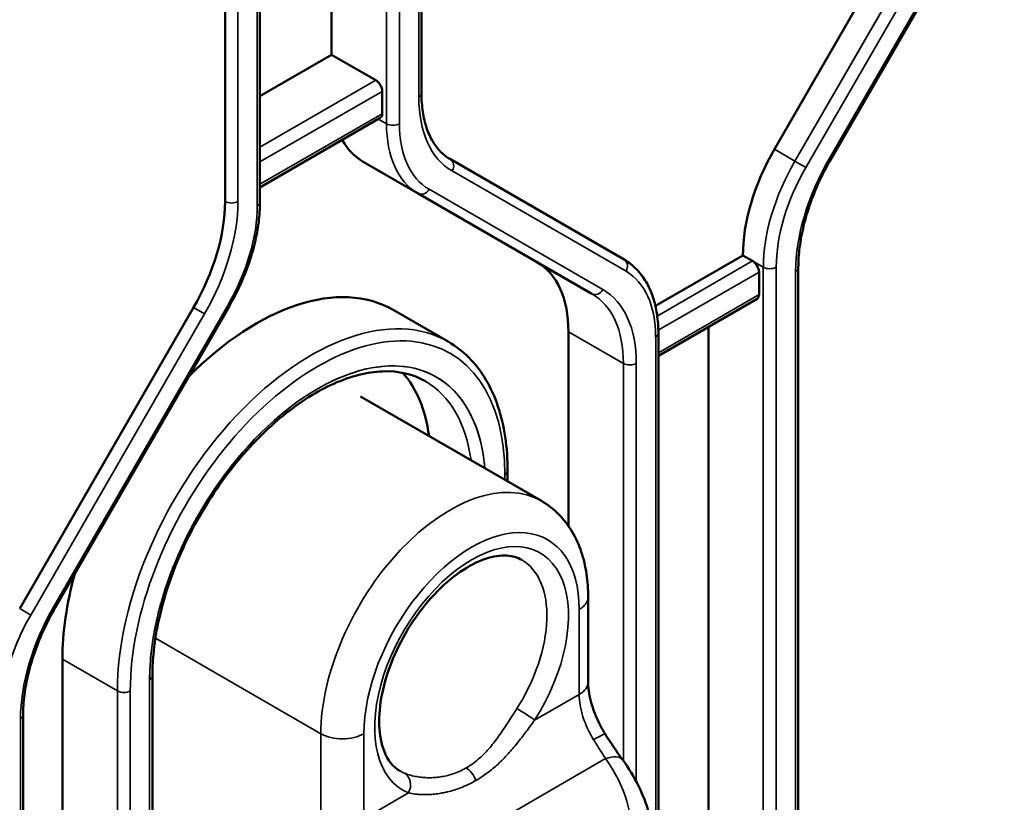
# Model space of a CAD drawing. Header units: millimetres. Extents: x 0 to 14369, y -869 to 2970.
# Tile 645 of 656: x 3793 to 3826, y 1645 to 1671. Entities that reach past the tile are written whole.
import ezdxf

# ---------------------------------------------------------------- set-up
doc = ezdxf.new("R2010")
doc.units = ezdxf.units.MM
doc.header["$LTSCALE"] = 10
doc.layers.add('Sichtbar (ISO)', color=7, linetype='Continuous', lineweight=50)
doc.layers.add('Sichtbar schmal (ISO)', color=7, linetype='Continuous', lineweight=35)

msp = doc.modelspace()

# ---------------------------------------------------------------- linework, layer by layer
at = {"layer": 'Sichtbar (ISO)'}
for p, q in [((3806.546, 1668.656), (3806.546, 1693.344)), ((3806.546, 1668.656), (3806.546, 1693.344)), ((3803.595, 1669.925), (3803.595, 1691.403)), ((3803.595, 1691.403), (3803.595, 1669.925)), ((3801.243, 1690.79), (3801.243, 1665.087)), ((3801.243, 1690.79), (3801.243, 1665.087)), ((3800.095, 1689.793), (3800.095, 1665.104)), ((3818.136, 1666.82), (3823.843, 1676.705)), ((3823.843, 1676.705), (3818.136, 1666.82)), ((3819.978, 1666.473), (3825.685, 1676.358)), ((3819.978, 1666.473), (3825.685, 1676.358)), ((3801.243, 1668.567), (3803.595, 1669.925)), ((3803.595, 1669.925), (3801.243, 1668.567)), ((3803.595, 1669.925), (3805.044, 1669.088)), ((3805.044, 1669.088), (3803.595, 1669.925)), ((3805.256, 1667.986), (3805.256, 1668.72)), ((3805.256, 1668.72), (3805.256, 1667.986)), ((3801.243, 1665.567), (3805.194, 1667.848)), ((3801.243, 1665.567), (3805.194, 1667.848)), ((3813.201, 1663.195), (3807.494, 1666.49)), ((3807.494, 1666.49), (3813.201, 1663.195)), ((3804.63, 1666.411), (3806.433, 1665.37)), ((3806.433, 1665.37), (3804.63, 1666.411)), ((3806.433, 1665.37), (3812.141, 1662.075)), ((3812.141, 1662.075), (3806.433, 1665.37)), ((3814.229, 1661.677), (3817.101, 1663.335)), ((3817.101, 1663.335), (3814.229, 1661.677)), ((3817.101, 1663.335), (3817.419, 1663.151)), ((3817.419, 1663.151), (3817.101, 1663.335)), ((3818.921, 1638.242), (3818.921, 1662.93)), ((3818.921, 1638.242), (3818.921, 1662.93)), ((3817.631, 1662.049), (3817.631, 1662.784)), ((3817.631, 1662.784), (3817.631, 1662.049)), ((3799.059, 1661.62), (3793.352, 1651.735)), ((3800.23, 1661.662), (3794.522, 1651.777)), ((3800.23, 1661.662), (3794.522, 1651.777)), ((3814.325, 1660.039), (3817.569, 1661.912)), ((3814.325, 1660.039), (3817.569, 1661.912)), ((3805.62, 1661.544), (3807.423, 1660.503)), ((3805.62, 1661.544), (3807.423, 1660.503)), ((3815.969, 1660.988), (3815.969, 1639.51)), ((3815.969, 1639.51), (3815.969, 1660.988)), ((3811.373, 1660.827), (3811.373, 1654.446)), ((3811.373, 1654.446), (3811.373, 1660.827)), ((3814.325, 1637.6), (3814.325, 1660.783)), ((3814.325, 1637.6), (3814.325, 1660.783)), ((3804.544, 1658.701), (3810.484, 1655.272)), ((3809.375, 1655.912), (3809.375, 1656.26)), ((3809.375, 1655.912), (3809.375, 1656.26)), ((3812.019, 1649.328), (3812.019, 1652.117)), ((3794.756, 1621.18), (3794.756, 1650.075)), ((3794.756, 1650.075), (3794.756, 1621.18)), ((3797.708, 1649.524), (3797.708, 1614.905)), ((3797.708, 1649.524), (3797.708, 1614.905)), ((3793.465, 1648.233), (3793.465, 1623.545)), ((3793.465, 1648.233), (3793.465, 1623.545)), ((3809.375, 1646.952), (3809.375, 1646.952)), ((3809.375, 1646.952), (3809.375, 1646.952)), ((3807.411, 1646.259), (3807.411, 1646.259)), ((3807.411, 1646.259), (3807.411, 1646.259)), ((3807.975, 1645.91), (3807.975, 1645.91)), ((3807.975, 1645.91), (3807.975, 1645.91))]:
    msp.add_line(p, q, dxfattribs=at)
for centre, major_axis, start_param, end_param in [((3805.044, 1668.843), (0.15, -0.26), 0.785398, 2.356194), ((3805.044, 1668.843), (-0.15, 0.26), 3.926991, 5.497787), ((3805.044, 1668.108), (0.15, -0.26), 0, 0.785398), ((3805.044, 1668.108), (0.15, -0.26), 0, 0.785398), ((3807.13, 1670.741), (-2.5, -4.33), 5.947662, 6.283185), ((3807.13, 1670.741), (-2.5, -4.33), 5.947662, 6.283185), ((3820.636, 1665.376), (2.5, 4.33), 1.570796, 2.356194), ((3820.636, 1665.376), (-2.5, -4.33), 4.712389, 5.497787), ((3796.559, 1663.063), (-2.5, -4.33), 1.570796, 2.356194), ((3807.837, 1658.786), (2.5, 4.33), 5.497787, 6.283185), ((3807.837, 1658.786), (2.5, 4.33), 5.497787, 6.283185), ((3817.419, 1662.906), (0.15, -0.26), 0.785398, 2.356195), ((3817.419, 1662.906), (-0.15, 0.26), 3.926991, 5.497787), ((3801.12, 1653.75), (4.5, 7.794), 0, 1.142593), ((3801.12, 1653.75), (4.5, 7.794), 0, 1.142593), ((3817.419, 1662.172), (0.15, -0.26), 0, 0.785398), ((3817.419, 1662.172), (0.15, -0.26), 0, 0.785398), ((3801.544, 1653.505), (3.75, 6.495), 5.639684, 6.094464), ((3801.12, 1653.75), (4.5, 7.794), 1.999, 2.356194), ((3801.12, 1653.75), (-4.5, -7.794), 5.140593, 5.497787)]:
    msp.add_ellipse(centre, major_axis=major_axis, ratio=0.57735, start_param=start_param, end_param=end_param, dxfattribs=at)
for points, knots in [([(3806.546, 1668.656), (3806.546, 1668.443), (3806.561, 1668.24), (3806.618, 1667.86), (3806.66, 1667.683), (3806.769, 1667.358), (3806.836, 1667.211), (3806.991, 1666.95), (3807.078, 1666.835), (3807.273, 1666.638), (3807.379, 1666.556), (3807.494, 1666.49)], [3.1415927, 3.1415927, 3.1415927, 3.1415927, 3.2986723, 3.2986723, 3.4557519, 3.4557519, 3.6128316, 3.6128316, 3.7699112, 3.7699112, 3.9269908, 3.9269908, 3.9269908, 3.9269908]), ([(3806.546, 1668.656), (3806.546, 1668.443), (3806.561, 1668.24), (3806.618, 1667.86), (3806.66, 1667.683), (3806.769, 1667.358), (3806.836, 1667.211), (3806.991, 1666.95), (3807.078, 1666.835), (3807.273, 1666.638), (3807.379, 1666.556), (3807.494, 1666.49)], [3.1415927, 3.1415927, 3.1415927, 3.1415927, 3.2986723, 3.2986723, 3.4557519, 3.4557519, 3.6128316, 3.6128316, 3.7699112, 3.7699112, 3.9269908, 3.9269908, 3.9269908, 3.9269908]), ([(3819.978, 1666.473), (3819.844, 1666.241), (3819.72, 1666.002), (3819.497, 1665.519), (3819.398, 1665.275), (3819.226, 1664.787), (3819.154, 1664.543), (3819.038, 1664.062), (3818.994, 1663.825), (3818.935, 1663.366), (3818.921, 1663.143), (3818.921, 1662.93)], [2.3561945, 2.3561945, 2.3561945, 2.3561945, 2.5132741, 2.5132741, 2.6703538, 2.6703538, 2.8274334, 2.8274334, 2.984513, 2.984513, 3.1415927, 3.1415927, 3.1415927, 3.1415927]), ([(3819.978, 1666.473), (3819.844, 1666.241), (3819.72, 1666.002), (3819.497, 1665.519), (3819.398, 1665.275), (3819.226, 1664.787), (3819.154, 1664.543), (3819.038, 1664.062), (3818.994, 1663.825), (3818.935, 1663.366), (3818.921, 1663.143), (3818.921, 1662.93)], [2.3561945, 2.3561945, 2.3561945, 2.3561945, 2.5132741, 2.5132741, 2.6703538, 2.6703538, 2.8274334, 2.8274334, 2.984513, 2.984513, 3.1415927, 3.1415927, 3.1415927, 3.1415927]), ([(3801.243, 1665.087), (3801.243, 1664.873), (3801.229, 1664.651), (3801.171, 1664.199), (3801.128, 1663.969), (3801.016, 1663.504), (3800.946, 1663.27), (3800.782, 1662.802), (3800.687, 1662.569), (3800.475, 1662.109), (3800.357, 1661.883), (3800.23, 1661.662)], [0, 0, 0, 0, 0.1570796, 0.1570796, 0.3141593, 0.3141593, 0.4712389, 0.4712389, 0.6283185, 0.6283185, 0.7853982, 0.7853982, 0.7853982, 0.7853982]), ([(3801.243, 1665.087), (3801.243, 1664.873), (3801.229, 1664.651), (3801.171, 1664.199), (3801.128, 1663.969), (3801.016, 1663.504), (3800.946, 1663.27), (3800.782, 1662.802), (3800.687, 1662.569), (3800.475, 1662.109), (3800.357, 1661.883), (3800.23, 1661.662)], [0, 0, 0, 0, 0.1570796, 0.1570796, 0.3141593, 0.3141593, 0.4712389, 0.4712389, 0.6283185, 0.6283185, 0.7853982, 0.7853982, 0.7853982, 0.7853982]), ([(3813.201, 1663.195), (3813.348, 1663.11), (3813.483, 1663.005), (3813.724, 1662.762), (3813.83, 1662.622), (3814.011, 1662.316), (3814.086, 1662.149), (3814.206, 1661.793), (3814.251, 1661.603), (3814.31, 1661.206), (3814.325, 1660.998), (3814.325, 1660.783)], [5.4977871, 5.4977871, 5.4977871, 5.4977871, 5.6548668, 5.6548668, 5.8119464, 5.8119464, 5.969026, 5.969026, 6.1261057, 6.1261057, 6.2831853, 6.2831853, 6.2831853, 6.2831853]), ([(3813.201, 1663.195), (3813.348, 1663.11), (3813.483, 1663.005), (3813.724, 1662.762), (3813.83, 1662.622), (3814.011, 1662.316), (3814.086, 1662.149), (3814.206, 1661.793), (3814.251, 1661.603), (3814.31, 1661.206), (3814.325, 1660.998), (3814.325, 1660.783)], [5.4977871, 5.4977871, 5.4977871, 5.4977871, 5.6548668, 5.6548668, 5.8119464, 5.8119464, 5.969026, 5.969026, 6.1261057, 6.1261057, 6.2831853, 6.2831853, 6.2831853, 6.2831853]), ([(3809.375, 1656.26), (3809.375, 1656.646), (3809.349, 1657.018), (3809.243, 1657.726), (3809.164, 1658.063), (3808.952, 1658.692), (3808.82, 1658.984), (3808.505, 1659.518), (3808.321, 1659.758), (3807.906, 1660.178), (3807.674, 1660.358), (3807.423, 1660.503)], [0, 0, 0, 0, 0.1570796, 0.1570796, 0.3141593, 0.3141593, 0.4712389, 0.4712389, 0.6283185, 0.6283185, 0.7853982, 0.7853982, 0.7853982, 0.7853982]), ([(3809.375, 1656.26), (3809.375, 1656.646), (3809.349, 1657.018), (3809.243, 1657.726), (3809.164, 1658.063), (3808.952, 1658.692), (3808.82, 1658.984), (3808.505, 1659.518), (3808.321, 1659.758), (3807.906, 1660.178), (3807.674, 1660.358), (3807.423, 1660.503)], [0, 0, 0, 0, 0.1570796, 0.1570796, 0.3141593, 0.3141593, 0.4712389, 0.4712389, 0.6283185, 0.6283185, 0.7853982, 0.7853982, 0.7853982, 0.7853982]), ([(3806.673, 1659.204), (3806.272, 1659.435), (3805.8, 1659.547), (3804.774, 1659.508), (3804.23, 1659.373), (3803.121, 1658.878), (3802.56, 1658.526), (3801.465, 1657.637), (3800.932, 1657.099), (3799.95, 1655.891), (3799.501, 1655.221), (3798.736, 1653.814), (3798.42, 1653.079), (3797.954, 1651.623), (3797.803, 1650.903), (3797.719, 1649.986), (3797.708, 1649.752), (3797.708, 1649.524)], [0.785398, 0.785398, 0.785398, 0.785398, 1.13378, 1.13378, 1.457995, 1.457995, 1.771581, 1.771581, 2.085311, 2.085311, 2.400167, 2.400167, 2.715368, 2.715368, 3.029965, 3.029965, 3.141593, 3.141593, 3.141593, 3.141593]), ([(3806.673, 1659.204), (3806.272, 1659.435), (3805.8, 1659.547), (3804.774, 1659.508), (3804.23, 1659.373), (3803.121, 1658.878), (3802.56, 1658.526), (3801.465, 1657.637), (3800.932, 1657.099), (3799.95, 1655.891), (3799.501, 1655.221), (3798.736, 1653.814), (3798.42, 1653.079), (3797.954, 1651.623), (3797.803, 1650.903), (3797.719, 1649.986), (3797.708, 1649.752), (3797.708, 1649.524)], [0.785398, 0.785398, 0.785398, 0.785398, 1.13378, 1.13378, 1.457995, 1.457995, 1.771581, 1.771581, 2.085311, 2.085311, 2.400167, 2.400167, 2.715368, 2.715368, 3.029965, 3.029965, 3.141593, 3.141593, 3.141593, 3.141593]), ([(3812.019, 1652.117), (3812.019, 1652.376), (3812.002, 1652.63), (3811.928, 1653.125), (3811.872, 1653.366), (3811.717, 1653.828), (3811.617, 1654.05), (3811.372, 1654.465), (3811.225, 1654.658), (3810.886, 1655.001), (3810.693, 1655.151), (3810.484, 1655.272)], [0, 0, 0, 0, 0.1570796, 0.1570796, 0.3141593, 0.3141593, 0.4712389, 0.4712389, 0.6283185, 0.6283185, 0.7853982, 0.7853982, 0.7853982, 0.7853982]), ([(3805.837, 1646.407), (3805.621, 1646.532), (3805.441, 1646.741), (3805.226, 1647.293), (3805.169, 1647.581), (3805.147, 1648.224), (3805.178, 1648.574), (3805.328, 1649.312), (3805.447, 1649.699), (3805.767, 1650.471), (3805.968, 1650.854), (3806.431, 1651.574), (3806.692, 1651.91), (3807.243, 1652.496), (3807.533, 1652.747), (3808.105, 1653.139), (3808.386, 1653.282), (3808.908, 1653.457), (3809.147, 1653.49), (3809.539, 1653.464), (3809.698, 1653.416), (3809.837, 1653.335)], [2.356194, 2.356194, 2.356194, 2.356194, 2.789477, 2.789477, 3.102646, 3.102646, 3.401556, 3.401556, 3.703552, 3.703552, 4.008684, 4.008684, 4.314455, 4.314455, 4.618142, 4.618142, 4.917985, 4.917985, 5.219619, 5.219619, 5.497787, 5.497787, 5.497787, 5.497787]), ([(3794.522, 1651.777), (3794.388, 1651.544), (3794.265, 1651.305), (3794.042, 1650.822), (3793.942, 1650.578), (3793.771, 1650.09), (3793.698, 1649.846), (3793.582, 1649.365), (3793.538, 1649.128), (3793.48, 1648.669), (3793.465, 1648.446), (3793.465, 1648.233)], [2.3561945, 2.3561945, 2.3561945, 2.3561945, 2.5132741, 2.5132741, 2.6703538, 2.6703538, 2.8274334, 2.8274334, 2.984513, 2.984513, 3.1415927, 3.1415927, 3.1415927, 3.1415927]), ([(3794.522, 1651.777), (3794.388, 1651.544), (3794.265, 1651.305), (3794.042, 1650.822), (3793.942, 1650.578), (3793.771, 1650.09), (3793.698, 1649.846), (3793.582, 1649.365), (3793.538, 1649.128), (3793.48, 1648.669), (3793.465, 1648.446), (3793.465, 1648.233)], [2.3561945, 2.3561945, 2.3561945, 2.3561945, 2.5132741, 2.5132741, 2.6703538, 2.6703538, 2.8274334, 2.8274334, 2.984513, 2.984513, 3.1415927, 3.1415927, 3.1415927, 3.1415927]), ([(3812.576, 1647.621), (3812.504, 1647.737), (3812.438, 1647.856), (3812.319, 1648.098), (3812.266, 1648.22), (3812.175, 1648.463), (3812.137, 1648.584), (3812.077, 1648.817), (3812.055, 1648.929), (3812.026, 1649.14), (3812.019, 1649.239), (3812.019, 1649.328)], [2.300524, 2.300524, 2.300524, 2.300524, 2.4687377, 2.4687377, 2.6369515, 2.6369515, 2.8051652, 2.8051652, 2.9733789, 2.9733789, 3.1415927, 3.1415927, 3.1415927, 3.1415927]), ([(3812.576, 1647.621), (3812.709, 1647.407), (3812.852, 1647.198), (3813.046, 1646.922), (3813.103, 1646.843), (3813.159, 1646.766)], [0, 0, 0, 0, 0.0758258, 0.0758258, 0.1077761, 0.1077761, 0.1077761, 0.1077761]), ([(3813.159, 1646.766), (3813.548, 1646.225), (3813.845, 1645.633), (3814.13, 1644.631), (3814.191, 1644.22), (3814.191, 1643.815)], [0, 0, 0, 0, 0.2167686, 0.2167686, 0.3608834, 0.3608834, 0.3608834, 0.3608834])]:
    msp.add_open_spline(points, degree=3, knots=knots, dxfattribs=at)
at = {"layer": 'Sichtbar schmal (ISO)'}
for p, q in [((3805.398, 1693.362), (3805.398, 1667.659)), ((3805.398, 1667.659), (3805.398, 1693.362)), ((3805.822, 1667.659), (3805.822, 1693.362)), ((3805.822, 1693.362), (3805.822, 1667.659)), ((3806.459, 1693.222), (3806.459, 1668.534)), ((3806.459, 1668.534), (3806.459, 1693.222)), ((3801.155, 1690.667), (3801.155, 1664.965)), ((3801.155, 1664.965), (3801.155, 1690.667)), ((3800.095, 1689.793), (3800.095, 1665.104)), ((3800.519, 1665.104), (3800.519, 1689.793)), ((3800.519, 1689.793), (3800.519, 1665.104)), ((3824.515, 1676.317), (3818.808, 1666.432)), ((3818.808, 1666.432), (3824.515, 1676.317)), ((3819.931, 1666.501), (3825.638, 1676.386)), ((3825.638, 1676.386), (3819.931, 1666.501)), ((3824.877, 1676.108), (3819.17, 1666.223)), ((3819.17, 1666.223), (3824.877, 1676.108)), ((3805.044, 1669.088), (3801.243, 1666.893)), ((3801.243, 1666.893), (3805.044, 1669.088)), ((3801.243, 1666.403), (3805.256, 1668.72)), ((3805.256, 1668.72), (3801.243, 1666.403)), ((3805.256, 1667.986), (3801.243, 1665.669)), ((3801.243, 1665.669), (3805.256, 1667.986)), ((3805.398, 1667.659), (3805.132, 1667.812)), ((3805.132, 1667.812), (3805.398, 1667.659)), ((3818.808, 1666.432), (3818.136, 1666.82)), ((3818.136, 1666.82), (3818.808, 1666.432)), ((3819.931, 1666.501), (3819.978, 1666.473)), ((3819.978, 1666.473), (3819.931, 1666.501)), ((3818.808, 1666.432), (3819.17, 1666.223)), ((3819.17, 1666.223), (3818.808, 1666.432)), ((3813.263, 1662.813), (3807.556, 1666.108)), ((3807.556, 1666.108), (3813.263, 1662.813)), ((3806.796, 1665.507), (3812.503, 1662.212)), ((3812.503, 1662.212), (3806.796, 1665.507)), ((3817.419, 1663.151), (3814.289, 1661.344)), ((3814.289, 1661.344), (3817.419, 1663.151)), ((3817.419, 1663.151), (3817.772, 1662.947)), ((3817.772, 1662.947), (3817.419, 1663.151)), ((3817.772, 1662.947), (3817.772, 1638.469)), ((3817.772, 1638.469), (3817.772, 1662.947)), ((3818.197, 1637.245), (3818.197, 1662.947)), ((3818.197, 1662.947), (3818.197, 1638.224)), ((3814.324, 1660.875), (3817.631, 1662.784)), ((3817.631, 1662.784), (3814.324, 1660.875)), ((3818.833, 1662.807), (3818.833, 1638.119)), ((3818.833, 1638.119), (3818.833, 1662.807)), ((3817.631, 1662.049), (3814.325, 1660.14)), ((3814.325, 1660.14), (3817.631, 1662.049)), ((3799.059, 1661.62), (3793.352, 1651.735)), ((3794.475, 1651.804), (3800.182, 1661.689)), ((3800.182, 1661.689), (3794.475, 1651.804)), ((3799.421, 1661.411), (3799.059, 1661.62)), ((3799.059, 1661.62), (3799.421, 1661.411)), ((3800.23, 1661.662), (3800.182, 1661.689)), ((3800.182, 1661.689), (3800.23, 1661.662)), ((3799.421, 1661.411), (3793.714, 1651.526)), ((3793.714, 1651.526), (3799.421, 1661.411)), ((3811.373, 1660.827), (3813.176, 1659.786)), ((3813.176, 1659.786), (3811.373, 1660.827)), ((3814.237, 1660.661), (3814.237, 1637.823)), ((3814.237, 1637.823), (3814.237, 1660.661)), ((3813.176, 1659.786), (3813.176, 1646.741)), ((3813.176, 1646.741), (3813.176, 1659.786)), ((3813.6, 1646.057), (3813.6, 1659.786)), ((3813.6, 1659.786), (3813.6, 1646.057)), ((3809.287, 1656.138), (3809.287, 1655.963)), ((3809.287, 1655.963), (3809.287, 1656.138)), ((3793.352, 1651.735), (3793.714, 1651.526)), ((3793.714, 1651.526), (3793.352, 1651.735)), ((3794.475, 1651.804), (3794.522, 1651.777)), ((3794.522, 1651.777), (3794.475, 1651.804)), ((3811.727, 1651.708), (3811.727, 1648.919)), ((3797.807, 1650.763), (3803.241, 1647.626)), ((3794.756, 1650.075), (3796.559, 1649.034)), ((3796.559, 1649.034), (3794.756, 1650.075)), ((3797.62, 1649.402), (3797.62, 1614.782)), ((3797.62, 1614.782), (3797.62, 1649.402)), ((3796.559, 1649.034), (3796.559, 1620.139)), ((3796.559, 1620.139), (3796.559, 1649.034)), ((3796.983, 1619.548), (3796.983, 1649.034)), ((3796.983, 1649.034), (3796.983, 1619.548)), ((3811.727, 1648.919), (3810.263, 1648.074)), ((3793.377, 1648.11), (3793.377, 1623.422)), ((3793.377, 1623.422), (3793.377, 1648.11)), ((3803.241, 1647.626), (3803.241, 1644.837)), ((3804.655, 1644.837), (3804.655, 1647.626)), ((3805.654, 1642.804), (3812.589, 1646.809)), ((3806.119, 1645.682), (3804.655, 1644.837))]:
    msp.add_line(p, q, dxfattribs=at)
for centre, major_axis, ratio, start_param, end_param in [((3806.246, 1668.656), (0.3, 0), 0.57735, 5.497787, 6.283185), ((3806.246, 1668.656), (0.3, 0), 0.57735, 5.497787, 6.283185), ((3810.206, 1670.697), (-2.65, -4.59), 0.57735, 5.497787, 6.283185), ((3810.206, 1670.697), (-2.65, -4.59), 0.57735, 5.497787, 6.283185), ((3805.61, 1667.782), (-0.3, 0), 0.57735, 0.785398, 2.356194), ((3808.933, 1669.7), (-2.5, -4.33), 0.57735, 5.497787, 6.283185), ((3805.61, 1667.782), (0.3, 0), 0.57735, 3.926991, 5.497787), ((3808.933, 1669.7), (-2.5, -4.33), 0.57735, 5.497787, 6.283185), ((3809.146, 1669.578), (-2.35, -4.07), 0.57735, 5.497787, 6.283185), ((3809.146, 1669.578), (-2.35, -4.07), 0.57735, 5.497787, 6.283185), ((3807.344, 1666.23), (0.15, 0.26), 0.816497, 4.712389, 6.283185), ((3807.344, 1666.23), (0.15, 0.26), 0.816497, 4.712389, 6.283185), ((3822.581, 1664.971), (2.65, 4.59), 0.57735, 1.570796, 2.356194), ((3822.581, 1664.971), (-2.65, -4.59), 0.57735, 4.712389, 5.497787), ((3821.308, 1664.988), (-2.5, -4.33), 0.57735, 4.712389, 5.497787), ((3821.308, 1664.988), (2.5, 4.33), 0.57735, 1.570796, 2.356194), ((3821.52, 1664.866), (-2.35, -4.07), 0.57735, 4.712389, 5.497787), ((3821.52, 1664.866), (2.35, 4.07), 0.57735, 1.570796, 2.356194), ((3806.583, 1665.63), (-0.15, -0.26), 0.816497, 0, 1.570796), ((3806.583, 1665.63), (-0.15, -0.26), 0.816497, 0, 1.570796), ((3796.559, 1663.063), (-2.5, -4.33), 0.57735, 1.570796, 2.356194), ((3796.771, 1662.941), (-2.65, -4.59), 0.57735, 1.570796, 2.356194), ((3796.771, 1662.941), (2.65, 4.59), 0.57735, 4.712389, 5.497787), ((3800.307, 1665.227), (-0.3, 0), 0.57735, 0.785398, 2.356194), ((3800.307, 1665.227), (0.3, 0), 0.57735, 3.926991, 5.497787), ((3797.832, 1663.046), (2.35, 4.07), 0.57735, 4.712389, 5.497787), ((3797.832, 1663.046), (-2.35, -4.07), 0.57735, 1.570796, 2.356194), ((3800.943, 1665.087), (0.3, 0), 0.57735, 5.497787, 6.283185), ((3800.943, 1665.087), (0.3, 0), 0.57735, 5.497787, 6.283185), ((3813.051, 1662.935), (0.15, 0.26), 0.816497, 4.712389, 6.283185), ((3813.051, 1662.935), (0.15, 0.26), 0.816497, 4.712389, 6.283185), ((3817.984, 1663.07), (0.3, 0), 0.57735, 3.926991, 5.497787), ((3817.984, 1663.07), (-0.3, 0), 0.57735, 0.785398, 2.356194), ((3818.621, 1662.93), (0.3, 0), 0.57735, 5.497787, 6.283185), ((3818.621, 1662.93), (0.3, 0), 0.57735, 5.497787, 6.283185), ((3810.913, 1658.742), (2.35, 4.07), 0.57735, 5.497787, 6.283185), ((3810.913, 1658.742), (2.35, 4.07), 0.57735, 5.497787, 6.283185), ((3812.291, 1662.335), (-0.15, -0.26), 0.816497, 0, 1.570796), ((3812.291, 1662.335), (-0.15, -0.26), 0.816497, 0, 1.570796), ((3809.641, 1657.745), (2.5, 4.33), 0.57735, 5.497787, 6.283185), ((3809.641, 1657.745), (2.5, 4.33), 0.57735, 5.497787, 6.283185), ((3809.853, 1657.623), (2.65, 4.59), 0.57735, 5.497787, 6.283185), ((3809.853, 1657.623), (2.65, 4.59), 0.57735, 5.497787, 6.283185), ((3803.135, 1652.586), (4.35, 7.534), 0.57735, 5.497787, 8.63938), ((3803.135, 1652.586), (4.35, 7.534), 0.57735, 5.497787, 8.63938), ((3802.923, 1652.709), (4.5, 7.794), 0.57735, 0, 2.356194), ((3802.923, 1652.709), (4.5, 7.794), 0.57735, 0, 2.356194), ((3803.135, 1652.586), (3.9, 6.755), 0.57735, 5.590025, 8.63938), ((3814.025, 1660.783), (0.3, 0), 0.57735, 5.497787, 6.283185), ((3814.025, 1660.783), (0.3, 0), 0.57735, 5.497787, 6.283185), ((3813.388, 1659.909), (0.3, 0), 0.57735, 3.926991, 5.497787), ((3813.388, 1659.909), (-0.3, 0), 0.57735, 0.785398, 2.356194), ((3802.923, 1652.709), (3.75, 6.495), 0.57735, 5.639684, 6.283185), ((3802.923, 1652.709), (3.75, 6.495), 0.57735, 5.639684, 6.283185), ((3809.075, 1656.26), (0.3, 0), 0.57735, 5.497787, 6.283185), ((3809.075, 1656.26), (0.3, 0), 0.57735, 5.497787, 6.283185), ((3807.484, 1650.075), (3, 5.196), 0.57735, 0, 2.356194), ((3808.191, 1649.667), (2.5, 4.33), 0.57735, 5.497787, 8.63938), ((3808.191, 1649.667), (-2.25, -3.897), 0.57735, 1.494329, 6.359653), ((3807.837, 1649.871), (2, 3.464), 0.57735, 4.635921, 6.283185), ((3811.019, 1652.117), (1, 0), 0.57735, 5.497787, 6.283185), ((3797.125, 1650.274), (2.65, 4.59), 0.57735, 1.570796, 2.356194), ((3797.125, 1650.274), (-2.65, -4.59), 0.57735, 4.712389, 5.497787), ((3796.064, 1650.169), (-2.35, -4.07), 0.57735, 4.712389, 5.56166), ((3796.064, 1650.169), (-2.35, -4.07), 0.57735, 4.712389, 5.497787), ((3797.408, 1649.524), (0.3, 0), 0.57735, 5.497787, 6.283185), ((3797.408, 1649.524), (0.3, 0), 0.57735, 5.497787, 6.283185), ((3811.019, 1649.328), (1, 0), 0.57735, 5.497787, 6.283185), ((3796.771, 1649.157), (0.3, 0), 0.57735, 3.926991, 5.497787), ((3796.771, 1649.157), (-0.3, 0), 0.57735, 0.785398, 2.356194), ((3813.141, 1648.103), (1, -1.732), 0.57735, 3.926991, 4.768059), ((3809.909, 1648.278), (-0.422, 0.269), 0.062375, 3.758453, 5.329249), ((3793.165, 1648.233), (0.3, 0), 0.57735, 5.497787, 6.283185), ((3793.165, 1648.233), (0.3, 0), 0.57735, 5.497787, 6.283185), ((3803.948, 1648.034), (1, 0), 0.57735, 3.926991, 5.497791), ((3811.727, 1647.094), (0.849, 0.528), 0.045431, 0, 0.954585), ((3808.433, 1645.494), (4.728, -2.275), 0.715187, 4.454413, 7.203922), ((3812.347, 1646.181), (0.811, 0.585), 0.445124, 6.283182, 7.255832), ((3808.012, 1646.096), (0.25, -0.433), 0.57735, 1.233987, 2.356194), ((3807.837, 1649.871), (-2, -3.464), 0.57735, 0, 0.076468), ((3805.766, 1645.886), (0.191, 0.462), 0.814111, 4.60477, 6.175567)]:
    msp.add_ellipse(centre, major_axis=major_axis, ratio=ratio, start_param=start_param, end_param=end_param, dxfattribs=at)
for points, knots in [([(3808.628, 1656.344), (3808.597, 1656.721), (3808.535, 1657.07), (3808.438, 1657.398), (3808.294, 1657.888), (3808.075, 1658.333), (3807.793, 1658.687), (3807.51, 1659.041), (3807.165, 1659.304), (3806.769, 1659.475), (3806.374, 1659.646), (3805.928, 1659.724), (3805.45, 1659.703), (3804.972, 1659.683), (3804.463, 1659.564), (3803.942, 1659.352), (3803.421, 1659.14), (3802.89, 1658.836), (3802.369, 1658.45), (3801.847, 1658.065), (3801.337, 1657.599), (3800.858, 1657.071), (3800.378, 1656.544), (3799.93, 1655.954), (3799.532, 1655.327), (3799.133, 1654.7), (3798.784, 1654.036), (3798.499, 1653.36), (3798.214, 1652.684), (3797.993, 1651.997), (3797.845, 1651.332), (3797.696, 1650.668), (3797.62, 1650.027), (3797.62, 1649.402)], [0.030047, 0.030047, 0.030047, 0.030047, 0.0909091, 0.0909091, 0.0909091, 0.1818182, 0.1818182, 0.1818182, 0.2727273, 0.2727273, 0.2727273, 0.3636364, 0.3636364, 0.3636364, 0.4545455, 0.4545455, 0.4545455, 0.5454545, 0.5454545, 0.5454545, 0.6363636, 0.6363636, 0.6363636, 0.7272727, 0.7272727, 0.7272727, 0.8181818, 0.8181818, 0.8181818, 0.9090909, 0.9090909, 0.9090909, 1, 1, 1, 1]), ([(3808.012, 1646.504), (3808.095, 1646.552), (3808.176, 1646.605), (3808.255, 1646.664), (3808.325, 1646.716), (3808.394, 1646.772), (3808.461, 1646.832), (3808.522, 1646.887), (3808.581, 1646.944), (3808.639, 1647.005), (3808.693, 1647.061), (3808.746, 1647.119), (3808.797, 1647.18), (3808.847, 1647.238), (3808.896, 1647.299), (3808.945, 1647.361), (3808.993, 1647.424), (3809.041, 1647.488), (3809.088, 1647.554), (3809.137, 1647.622), (3809.185, 1647.692), (3809.233, 1647.763), (3809.282, 1647.836), (3809.331, 1647.91), (3809.38, 1647.986), (3809.429, 1648.061), (3809.477, 1648.138), (3809.526, 1648.215), (3809.577, 1648.295), (3809.628, 1648.375), (3809.679, 1648.455)], [0, 0, 0, 0, 0.124757, 0.124757, 0.124757, 0.2366176, 0.2366176, 0.2366176, 0.3380991, 0.3380991, 0.3380991, 0.4321823, 0.4321823, 0.4321823, 0.5231334, 0.5231334, 0.5231334, 0.6144516, 0.6144516, 0.6144516, 0.7083022, 0.7083022, 0.7083022, 0.8046755, 0.8046755, 0.8046755, 0.9010641, 0.9010641, 0.9010641, 1, 1, 1, 1]), ([(3810.263, 1648.074), (3810.166, 1647.942), (3810.071, 1647.813), (3809.977, 1647.688), (3809.884, 1647.563), (3809.793, 1647.444), (3809.695, 1647.324), (3809.598, 1647.204), (3809.495, 1647.082), (3809.388, 1646.966), (3809.282, 1646.85), (3809.172, 1646.738), (3809.059, 1646.633), (3808.946, 1646.528), (3808.83, 1646.43), (3808.709, 1646.339), (3808.588, 1646.249), (3808.462, 1646.165), (3808.331, 1646.089)], [0, 0, 0, 0, 0.1666667, 0.1666667, 0.1666667, 0.3333333, 0.3333333, 0.3333333, 0.5, 0.5, 0.5, 0.6666667, 0.6666667, 0.6666667, 0.8333333, 0.8333333, 0.8333333, 1, 1, 1, 1]), ([(3812.589, 1646.809), (3812.561, 1646.856), (3812.53, 1646.905), (3812.499, 1646.955), (3812.471, 1647), (3812.442, 1647.046), (3812.413, 1647.092), (3812.386, 1647.133), (3812.36, 1647.175), (3812.333, 1647.217), (3812.309, 1647.254), (3812.285, 1647.292), (3812.261, 1647.33), (3812.24, 1647.363), (3812.219, 1647.397), (3812.198, 1647.43)], [0.0000001, 0.0000001, 0.0000001, 0.0000001, 0.2490319, 0.2490319, 0.2490319, 0.4722975, 0.4722975, 0.4722975, 0.6714764, 0.6714764, 0.6714764, 0.8473439, 0.8473439, 0.8473439, 1, 1, 1, 1]), ([(3805.996, 1646.329), (3806.058, 1646.304), (3806.184, 1646.261), (3806.386, 1646.216), (3806.584, 1646.19), (3806.78, 1646.18), (3806.976, 1646.186), (3807.171, 1646.208), (3807.369, 1646.246), (3807.574, 1646.304), (3807.791, 1646.387), (3807.937, 1646.461), (3808.012, 1646.504)], [0, 0, 0, 0, 0.119278, 0.225308, 0.323264, 0.417631, 0.509695, 0.599539, 0.690132, 0.784917, 0.88719, 1, 1, 1, 1]), ([(3806.119, 1645.682), (3806.189, 1645.667), (3806.263, 1645.655), (3806.341, 1645.646), (3806.385, 1645.641), (3806.43, 1645.636), (3806.476, 1645.634), (3806.502, 1645.632), (3806.529, 1645.63), (3806.557, 1645.63), (3806.625, 1645.627), (3806.696, 1645.627), (3806.768, 1645.63), (3806.807, 1645.631), (3806.847, 1645.634), (3806.887, 1645.637), (3806.918, 1645.639), (3806.949, 1645.642), (3806.98, 1645.645), (3807.049, 1645.653), (3807.12, 1645.663), (3807.192, 1645.675), (3807.242, 1645.684), (3807.292, 1645.694), (3807.343, 1645.705), (3807.362, 1645.709), (3807.382, 1645.714), (3807.402, 1645.719), (3807.472, 1645.735), (3807.543, 1645.755), (3807.615, 1645.777), (3807.687, 1645.799), (3807.759, 1645.824), (3807.832, 1645.852), (3807.912, 1645.883), (3807.993, 1645.917), (3808.074, 1645.956), (3808.159, 1645.996), (3808.245, 1646.041), (3808.331, 1646.089)], [0, 0, 0, 0, 0.128439, 0.128439, 0.128439, 0.2, 0.2, 0.2, 0.241507, 0.241507, 0.241507, 0.344565, 0.344565, 0.344565, 0.4, 0.4, 0.4, 0.442287, 0.442287, 0.442287, 0.535771, 0.535771, 0.535771, 0.6, 0.6, 0.6, 0.6248, 0.6248, 0.6248, 0.712378, 0.712378, 0.712378, 0.8, 0.8, 0.8, 0.89749, 0.89749, 0.89749, 1, 1, 1, 1])]:
    msp.add_open_spline(points, degree=3, knots=knots, dxfattribs=at)

doc.saveas('drawing.dxf')
